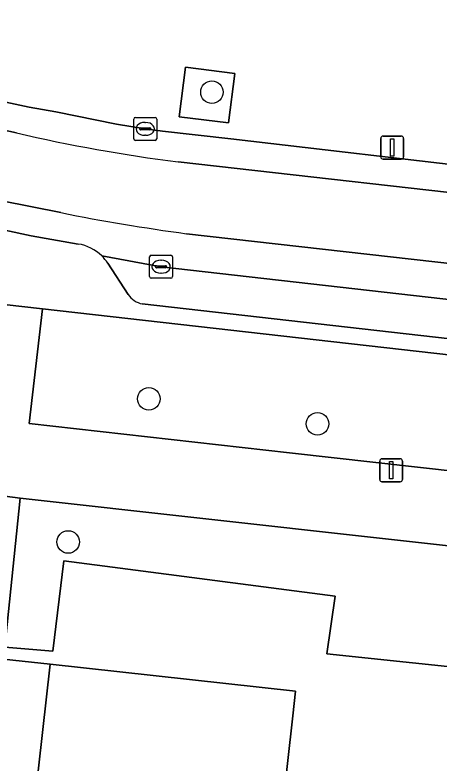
# Model space of a CAD drawing. Extents: x 161928 to 163071, y 386474 to 387428.
# Drawn here: x 162313.04 to 162331.46, y 386722.6 to 386755.07 of the extents above; entities that cross this region are included whole.
import ezdxf

# ---------------------------------------------------------------- set-up
doc = ezdxf.new("R2010")
doc.units = 0
for name, color, linetype in [('IMGEO_Boom', 7, 'Continuous'), ('IMGEO_Grasland_overig', 7, 'Continuous'), ('IMGEO_Groenvoorziening', 7, 'Continuous'), ('IMGEO_Kolk', 7, 'Continuous'), ('IMGEO_Lichtmast', 7, 'Continuous'), ('IMGEO_Pand', 7, 'Continuous'), ('IMGEO_Parkeervlak_open', 7, 'Continuous'), ('IMGEO_Rijbaan_lokaal_gesloten', 7, 'Continuous'), ('IMGEO_Rijbaan_lokaal_open', 7, 'Continuous'), ('IMGEO_Voetpad_open', 7, 'Continuous')]:
    doc.layers.add(name, color=color, linetype=linetype)

msp = doc.modelspace()

# ---------------------------------------------------------------- linework, layer by layer
at = {"layer": 'IMGEO_Boom'}
for centre in [(162321.6, 386751.715), (162318.856, 386738.408), (162326.185, 386737.326), (162315.351, 386732.194)]:
    msp.add_circle(centre, 0.489, dxfattribs=at)
at = {"layer": 'IMGEO_Grasland_overig'}
msp.add_lwpolyline([(162314.573, 386726.894), (162312.539, 386727.103), (162311.366, 386716.664), (162313.172, 386716.465), (162313.403, 386716.44)], close=True, dxfattribs=at)
at = {"layer": 'IMGEO_Groenvoorziening'}
for points in [[(162322.594, 386752.536), (162320.444, 386752.805), (162320.175, 386750.652), (162322.325, 386750.383)], [(162353.604, 386737.855), (162314.244, 386742.319), (162313.656, 386737.331), (162324.969, 386736.065), (162353.03, 386732.924)], [(162352.675, 386729.708), (162313.269, 386734.099), (162312.598, 386727.632), (162314.687, 386727.45), (162315.167, 386731.372), (162326.949, 386729.845), (162326.588, 386727.344), (162352.367, 386724.632)]]:
    msp.add_lwpolyline(points, close=True, dxfattribs=at)
msp.add_lwpolyline([(162352.075, 386721.623), (162352.367, 386724.632), (162326.588, 386727.344), (162326.949, 386729.845), (162315.167, 386731.372), (162314.687, 386727.45), (162312.598, 386727.632), (162312.539, 386727.103), (162314.573, 386726.894), (162325.228, 386725.723), (162325.108, 386724.65), (162323.298, 386708.491)], dxfattribs=at)
at = {"layer": 'IMGEO_Kolk'}
for p, q in [((162318.278, 386750.625), (162319.13, 386750.625)), ((162318.203, 386749.699), (162318.203, 386750.551)), ((162318.691, 386750.405), (162318.716, 386750.405)), ((162319.204, 386750.551), (162319.204, 386749.699)), ((162318.462, 386750.119), (162318.462, 386750.131)), ((162318.9, 386750.082), (162318.502, 386750.082)), ((162318.505, 386750.168), (162318.903, 386750.168)), ((162318.946, 386750.131), (162318.946, 386750.119)), ((162319.13, 386749.625), (162318.278, 386749.625)), ((162318.714, 386749.845), (162318.689, 386749.845)), ((162318.889, 386743.714), (162318.889, 386744.566)), ((162318.964, 386744.64), (162319.816, 386744.64)), ((162319.377, 386744.42), (162319.402, 386744.42)), ((162319.89, 386744.566), (162319.89, 386743.714)), ((162319.148, 386744.134), (162319.148, 386744.146)), ((162319.586, 386744.097), (162319.188, 386744.097)), ((162319.191, 386744.183), (162319.589, 386744.183)), ((162319.632, 386744.146), (162319.632, 386744.134)), ((162319.4, 386743.86), (162319.375, 386743.86)), ((162319.816, 386743.64), (162318.964, 386743.64))]:
    msp.add_line(p, q, dxfattribs=at)
for points in [[(162318.278, 386750.625), (162319.13, 386750.625)], [(162318.203, 386749.699), (162318.203, 386750.551)], [(162319.204, 386750.551), (162319.204, 386749.699)], [(162319.13, 386749.625), (162318.278, 386749.625)], [(162318.889, 386743.714), (162318.889, 386744.566)], [(162318.964, 386744.64), (162319.816, 386744.64)], [(162319.89, 386744.566), (162319.89, 386743.714)], [(162319.816, 386743.64), (162318.964, 386743.64)]]:
    msp.add_lwpolyline(points, dxfattribs=at)
for centre, radius, start, end in [((162318.28, 386750.549), 0.0765, 91.552, 178.448), ((162318.28, 386750.549), 0.0765, 91.552, 178.448), ((162319.128, 386750.549), 0.0765, 1.552, 88.448), ((162319.128, 386750.549), 0.0765, 1.552, 88.448), ((162318.502, 386750.128), 0.0403, 85.8775, 175.7526), ((162318.499, 386750.118), 0.0366, 178.938, 274.7102), ((162318.903, 386750.125), 0.043, 264.8664, 352.4533), ((162318.907, 386750.13), 0.0386, 1.7309, 96.639), ((162318.28, 386749.701), 0.0765, 181.552, 268.448), ((162318.28, 386749.701), 0.0765, 181.552, 268.448), ((162319.128, 386749.701), 0.0765, 271.552, 358.448), ((162319.128, 386749.701), 0.0765, 271.552, 358.448), ((162318.966, 386744.564), 0.0765, 91.552, 178.448), ((162318.966, 386744.564), 0.0765, 91.552, 178.448), ((162319.814, 386744.564), 0.0765, 1.552, 88.448), ((162319.814, 386744.564), 0.0765, 1.552, 88.448), ((162319.188, 386744.143), 0.0403, 85.8775, 175.7526), ((162319.185, 386744.133), 0.0366, 178.938, 274.7102), ((162319.589, 386744.14), 0.043, 264.8664, 352.4533), ((162319.593, 386744.145), 0.0386, 1.7309, 96.639), ((162318.966, 386743.716), 0.0765, 181.552, 268.448), ((162318.966, 386743.716), 0.0765, 181.552, 268.448), ((162319.814, 386743.716), 0.0765, 271.552, 358.448), ((162319.814, 386743.716), 0.0765, 271.552, 358.448)]:
    msp.add_arc(centre, radius, start, end, dxfattribs=at)
for centre, major_axis, ratio, start_param, end_param in [((162318.69, 386750.125), (-0.387, 0.002), 0.722429, 4.712389, 7.853982), ((162318.715, 386750.125), (-0.39, 0.002), 0.717154, 1.570796, 4.712389), ((162319.376, 386744.14), (-0.387, 0.002), 0.722429, 4.712389, 7.853982), ((162319.401, 386744.14), (-0.39, 0.002), 0.717154, 1.570796, 4.712389)]:
    msp.add_ellipse(centre, major_axis=major_axis, ratio=ratio, start_param=start_param, end_param=end_param, dxfattribs=at)
at = {"layer": 'IMGEO_Lichtmast'}
for p, q in [((162328.931, 386748.914), (162328.931, 386749.714)), ((162328.931, 386749.714), (162328.931, 386748.914)), ((162329.031, 386749.814), (162329.821, 386749.814)), ((162329.821, 386749.814), (162329.031, 386749.814)), ((162329.921, 386749.714), (162329.921, 386748.914)), ((162329.921, 386748.914), (162329.921, 386749.714)), ((162329.821, 386748.814), (162329.031, 386748.814)), ((162329.031, 386748.814), (162329.821, 386748.814)), ((162328.886, 386734.908), (162328.886, 386735.708)), ((162328.886, 386735.708), (162328.886, 386734.908)), ((162328.986, 386735.808), (162329.776, 386735.808)), ((162329.776, 386735.808), (162328.986, 386735.808)), ((162329.876, 386735.708), (162329.876, 386734.908)), ((162329.876, 386734.908), (162329.876, 386735.708)), ((162329.776, 386734.808), (162328.986, 386734.808)), ((162328.986, 386734.808), (162329.776, 386734.808))]:
    msp.add_line(p, q, dxfattribs=at)
for points in [[(162329.351, 386749.689), (162329.501, 386749.689), (162329.501, 386748.939), (162329.351, 386748.939), (162329.351, 386749.689)], [(162329.306, 386735.683), (162329.456, 386735.683), (162329.456, 386734.933), (162329.306, 386734.933), (162329.306, 386735.683)]]:
    msp.add_lwpolyline(points, dxfattribs=at)
for centre, start, end in [((162329.031, 386749.714), 90, 180), ((162329.031, 386749.714), 90, 180), ((162329.821, 386749.714), 0, 90), ((162329.821, 386749.714), 360, 90), ((162329.031, 386748.914), 180, 270), ((162329.031, 386748.914), 180, 270), ((162329.821, 386748.914), 270, 0), ((162329.821, 386748.914), 270, 0), ((162328.986, 386735.708), 90, 180), ((162328.986, 386735.708), 90, 180), ((162329.776, 386735.708), 0, 90), ((162329.776, 386735.708), 360, 90), ((162328.986, 386734.908), 180, 270), ((162328.986, 386734.908), 180, 270), ((162329.776, 386734.908), 270, 0), ((162329.776, 386734.908), 270, 0)]:
    msp.add_arc(centre, 0.1, start, end, dxfattribs=at)
at = {"layer": 'IMGEO_Pand'}
msp.add_lwpolyline([(162325.228, 386725.723), (162314.573, 386726.894), (162313.403, 386716.44), (162314.335, 386716.337), (162313.974, 386713.057), (162313.036, 386713.16), (162312.645, 386709.662), (162323.298, 386708.491), (162325.108, 386724.65)], close=True, dxfattribs=at)
at = {"layer": 'IMGEO_Parkeervlak_open'}
for points in [[(162353.831, 386740.23), (162351.277, 386740.517), (162340.046, 386741.787), (162319.39, 386744.14), (162316.812, 386744.612)], [(162317.077, 386744.29), (162317.956, 386742.942)], [(162318.576, 386742.528), (162340.227, 386740.07), (162351.501, 386738.788)]]:
    msp.add_lwpolyline(points, dxfattribs=at)
for centre, radius, start, end in [((162315.508, 386743.269), 1.872, 33.0596, 45.8479), ((162318.756, 386743.469), 0.958, 213.3804, 259.1542)]:
    msp.add_arc(centre, radius, start, end, dxfattribs=at)
at = {"layer": 'IMGEO_Rijbaan_lokaal_gesloten'}
for points in [[(162348.222, 386746.752), (162340.504, 386747.617), (162336.333, 386748.093), (162333.842, 386748.369), (162322.422, 386749.688), (162319.451, 386750.021), (162318.704, 386750.125), (162317.461, 386750.328), (162314.814, 386750.859), (162313.66, 386751.066), (162300.536, 386753.872), (162297.751, 386754.551), (162297.476, 386753.36), (162313.112, 386749.948)], [(162315.031, 386746.49), (162309.819, 386747.527), (162296.812, 386750.383), (162296.581, 386749.152)], [(162320.128, 386748.692), (162336.009, 386746.897), (162347.962, 386745.514), (162360.953, 386744.039), (162377.416, 386742.106)], [(162312.606, 386745.722), (162313.748, 386745.485), (162315.788, 386745.128)], [(162351.631, 386742.068), (162340.138, 386743.361), (162320.501, 386745.576)], [(162316.812, 386744.612), (162319.39, 386744.14), (162340.046, 386741.787), (162351.277, 386740.517), (162353.831, 386740.23)]]:
    msp.add_lwpolyline(points, dxfattribs=at)
for centre, radius, start, end in [((162329.282, 386820.047), 71.94, 257.01098, 262.68994), ((162331.447, 386827.912), 83.06, 258.60076, 262.42704), ((162315.488, 386743.258), 1.894, 45.6387, 80.8737)]:
    msp.add_arc(centre, radius, start, end, dxfattribs=at)
at = {"layer": 'IMGEO_Rijbaan_lokaal_open'}
for points in [[(162313.112, 386749.948), (162297.476, 386753.36), (162296.812, 386750.383), (162309.819, 386747.527), (162315.031, 386746.49)], [(162377.416, 386742.106), (162360.953, 386744.039), (162347.962, 386745.514), (162336.009, 386746.897), (162320.128, 386748.692)], [(162320.501, 386745.576), (162340.138, 386743.361), (162351.631, 386742.068), (162360.884, 386740.996), (162377.035, 386739.069)]]:
    msp.add_lwpolyline(points, dxfattribs=at)
for centre, radius, start, end in [((162329.282, 386820.047), 71.94, 257.01098, 262.68994), ((162331.447, 386827.912), 83.06, 258.60076, 262.42704)]:
    msp.add_arc(centre, radius, start, end, dxfattribs=at)
at = {"layer": 'IMGEO_Voetpad_open'}
for points in [[(162297.157, 386762.811), (162296.473, 386754.838), (162297.751, 386754.551), (162300.536, 386753.872), (162313.66, 386751.066), (162314.814, 386750.859), (162317.461, 386750.328), (162318.704, 386750.125), (162319.451, 386750.021), (162322.422, 386749.688), (162333.842, 386748.369), (162334.098, 386750.714), (162336.577, 386750.4), (162336.333, 386748.093), (162340.504, 386747.617), (162348.222, 386746.752), (162348.337, 386747.949), (162358.167, 386746.822), (162358.209, 386747.21), (162358.358, 386748.584), (162360.712, 386748.283), (162360.376, 386745.386), (162361.059, 386745.307), (162373.114, 386743.888)], [(162356.789, 386737.505), (162353.604, 386737.855), (162353.03, 386732.924), (162324.969, 386736.065), (162313.656, 386737.331), (162314.244, 386742.319), (162311.028, 386742.673), (162310.444, 386737.622), (162293.788, 386739.451), (162294.362, 386744.606), (162291.152, 386744.95), (162290.613, 386740.314), (162290.544, 386739.722), (162290.018, 386739.78), (162289.383, 386739.851), (162271.516, 386741.841), (162272.041, 386746.368), (162267.553, 386746.877), (162267.049, 386742.383), (162226.78, 386746.88), (162227.141, 386750.228)], [(162284.458, 386745.747), (162291.152, 386744.95), (162294.362, 386744.606), (162311.028, 386742.673), (162314.244, 386742.319), (162353.604, 386737.855), (162356.789, 386737.505), (162373.562, 386735.509), (162380.048, 386734.665), (162386.801, 386733.564), (162396.12, 386731.664), (162399.235, 386730.513), (162406.498, 386727.644), (162406.76, 386729.132)], [(162315.788, 386745.128), (162313.748, 386745.485), (162312.606, 386745.722)], [(162317.956, 386742.942), (162317.077, 386744.29)], [(162351.501, 386738.788), (162340.227, 386740.07), (162318.576, 386742.528)], [(162270.636, 386738.86), (162295.961, 386736.007), (162310.368, 386734.474), (162313.269, 386734.099), (162352.675, 386729.708), (162355.858, 386729.333), (162356.309, 386729.283), (162395.425, 386724.974), (162398.579, 386724.529), (162398.674, 386724.518), (162404.155, 386723.864), (162406.356, 386723.597), (162406.39, 386726.879), (162398.983, 386727.763), (162399.235, 386730.513), (162396.12, 386731.664), (162395.767, 386728.098), (162381.186, 386729.766), (162356.15, 386732.52), (162356.789, 386737.505)], [(162311.366, 386716.664), (162312.539, 386727.103), (162312.598, 386727.632), (162313.269, 386734.099), (162310.368, 386734.474), (162309.792, 386729.394), (162309.599, 386727.55), (162309.508, 386726.735), (162308.759, 386720.449)]]:
    msp.add_lwpolyline(points, dxfattribs=at)
msp.add_lwpolyline([(162322.594, 386752.536), (162322.325, 386750.383), (162320.175, 386750.652), (162320.444, 386752.805)], close=True, dxfattribs=at)
for centre, radius, start, end in [((162315.488, 386743.258), 1.894, 45.6387, 80.8737), ((162315.508, 386743.269), 1.872, 33.0596, 45.8479), ((162318.756, 386743.469), 0.958, 213.3804, 259.1542)]:
    msp.add_arc(centre, radius, start, end, dxfattribs=at)

doc.saveas('drawing.dxf')
